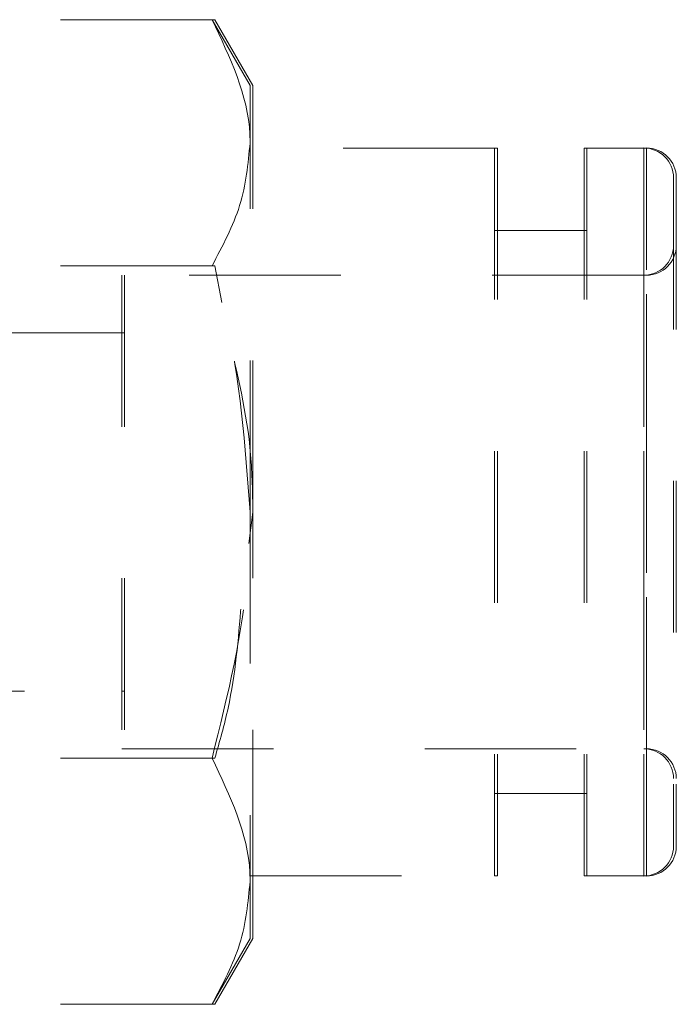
# Model space of a CAD drawing. Header units: inches. Extents: x 1907 to 2452, y -210 to -54.
# Tile 661 of 1056: x 2067.923 to 2068.356, y -74.298 to -73.649. Entities that reach past the tile are written whole.
import ezdxf

# ---------------------------------------------------------------- set-up
doc = ezdxf.new("R2010")
doc.units = ezdxf.units.IN
doc.header["$LTSCALE"] = 0.5
doc.header["$MEASUREMENT"] = 0
doc.linetypes.add('HIDDEN', pattern=[0.225, 0.15, -0.075])
doc.layers.add('SVD-M-S', color=8, linetype='Continuous')

msp = doc.modelspace()

# ---------------------------------------------------------------- linework, layer by layer
at = {"layer": 'SVD-M-S', "linetype": 'HIDDEN', "lineweight": 18}
for p, q in [((2068.04967, -73.64867), (2067.90307, -73.64867)), ((2068.0515, -73.64867), (2068.04967, -73.64867)), ((2068.0748, -73.69219), (2068.04967, -73.64867)), ((2068.07663, -73.69219), (2068.0515, -73.64867)), ((2068.0748, -73.72987), (2068.0748, -73.69219)), ((2068.07663, -73.72987), (2068.07663, -73.69219)), ((2068.0748, -73.97349), (2068.0748, -73.72987)), ((2068.07663, -73.97349), (2068.07663, -73.72987)), ((2068.23622, -73.73333), (2068.0748, -73.73333)), ((2068.23622, -73.73333), (2068.23622, -74.21364)), ((2068.23804, -73.73333), (2068.23622, -73.73333)), ((2068.23804, -73.73333), (2068.23804, -74.21364)), ((2068.29527, -73.73333), (2068.29527, -74.21364)), ((2068.33464, -73.73333), (2068.29527, -73.73333)), ((2068.2971, -73.73333), (2068.2971, -74.21364)), ((2068.33464, -73.73333), (2068.33464, -74.21364)), ((2068.33647, -73.73333), (2068.33464, -73.73333)), ((2068.33647, -74.21364), (2068.33647, -73.73333)), ((2068.35433, -73.75301), (2068.35433, -74.19396)), ((2068.35615, -73.75301), (2068.35615, -74.19396)), ((2068.29527, -73.78786), (2068.23622, -73.78786)), ((2068.2971, -73.78786), (2068.29527, -73.78786)), ((2068.04967, -73.81108), (2067.90307, -73.81108)), ((2068.0515, -73.81108), (2068.04967, -73.81108)), ((2068.05608, -73.83522), (2068.0515, -73.81108)), ((2067.99015, -73.81724), (2067.99015, -74.12974)), ((2068.33464, -73.81724), (2067.99015, -73.81724)), ((2067.99198, -73.81724), (2067.99198, -74.12974)), ((2068.33464, -73.81724), (2068.33464, -74.12799)), ((2068.33647, -73.81724), (2068.33464, -73.81724)), ((2068.33647, -74.12974), (2068.33647, -73.81898)), ((2067.99015, -73.85538), (2067.62598, -73.85538)), ((2067.99198, -73.85538), (2067.99015, -73.85538)), ((2068.074, -73.99428), (2068.07663, -73.97349)), ((2068.0748, -73.97349), (2068.0748, -74.2171)), ((2068.07663, -74.2171), (2068.07663, -73.97349)), ((2067.62598, -74.0916), (2067.99015, -74.0916)), ((2067.99015, -74.0916), (2067.99198, -74.0916)), ((2068.04967, -74.13589), (2067.90307, -74.13589)), ((2067.99015, -74.12974), (2068.33464, -74.12974)), ((2068.0515, -74.13589), (2068.04967, -74.13589)), ((2068.33464, -74.12974), (2068.33647, -74.12974)), ((2068.23622, -74.15912), (2068.29527, -74.15912)), ((2068.29527, -74.15912), (2068.2971, -74.15912)), ((2068.0748, -74.21364), (2068.23622, -74.21364)), ((2068.23622, -74.21364), (2068.23804, -74.21364)), ((2068.29527, -74.21364), (2068.33464, -74.21364)), ((2068.33464, -74.21364), (2068.33647, -74.21364)), ((2068.0748, -74.25478), (2068.0748, -74.2171)), ((2068.07663, -74.25478), (2068.07663, -74.2171)), ((2068.04967, -74.2983), (2068.0748, -74.25478)), ((2068.0515, -74.2983), (2068.07663, -74.25478)), ((2068.04967, -74.2983), (2067.90307, -74.2983)), ((2068.0515, -74.2983), (2068.04967, -74.2983))]:
    msp.add_line(p, q, dxfattribs=at)
for centre, start, end in [((2068.33464, -73.75301), 0, 90), ((2068.33647, -73.75301), 0, 90), ((2068.33464, -73.79755), 270, 0), ((2068.33647, -73.79755), 270, 0), ((2068.33464, -74.14942), 0, 90), ((2068.33647, -74.14942), 0, 90), ((2068.33464, -74.19396), 270, 0), ((2068.33647, -74.19396), 270, 0)]:
    msp.add_arc(centre, 0.01969, start, end, dxfattribs=at)
for points, knots in [([(2068.0748, -73.72987), (2068.07477, -73.72795), (2068.07442, -73.70053), (2068.0616, -73.67365), (2068.04967, -73.64867)], [0, 0, 0, 0, 0.070219, 1, 1, 1, 1]), ([(2068.04967, -73.81108), (2068.0567, -73.79789), (2068.07087, -73.77127), (2068.07348, -73.74376), (2068.0748, -73.72987)], [0, 0, 0, 0, 0.495458, 1, 1, 1, 1]), ([(2068.0748, -73.97349), (2068.07161, -73.92993), (2068.06758, -73.87495), (2068.05276, -73.82207), (2068.04967, -73.81108)], [0, 0, 0, 0, 0.79216, 1, 1, 1, 1]), ([(2068.07663, -73.97349), (2068.07643, -73.96087), (2068.07582, -73.92073), (2068.06631, -73.8816), (2068.0598, -73.85477)], [0, 0, 0, 0, 0.314227, 1, 1, 1, 1]), ([(2068.04967, -74.13589), (2068.05998, -74.09461), (2068.07334, -74.04104), (2068.07453, -73.98609), (2068.0748, -73.97349)], [0, 0, 0, 0, 0.770633, 1, 1, 1, 1]), ([(2068.0515, -74.13589), (2068.05468, -74.12492), (2068.06423, -74.09191), (2068.06703, -74.05758), (2068.06889, -74.03467)], [0, 0, 0, 0, 0.33238, 1, 1, 1, 1]), ([(2068.0748, -74.2171), (2068.07477, -74.21517), (2068.07442, -74.18775), (2068.0616, -74.16088), (2068.04967, -74.13589)], [0, 0, 0, 0, 0.070219, 1, 1, 1, 1]), ([(2068.04967, -74.2983), (2068.0567, -74.28511), (2068.07087, -74.2585), (2068.07348, -74.23098), (2068.0748, -74.2171)], [0, 0, 0, 0, 0.495458, 1, 1, 1, 1])]:
    msp.add_open_spline(points, degree=3, knots=knots, dxfattribs=at)

doc.saveas('drawing.dxf')
